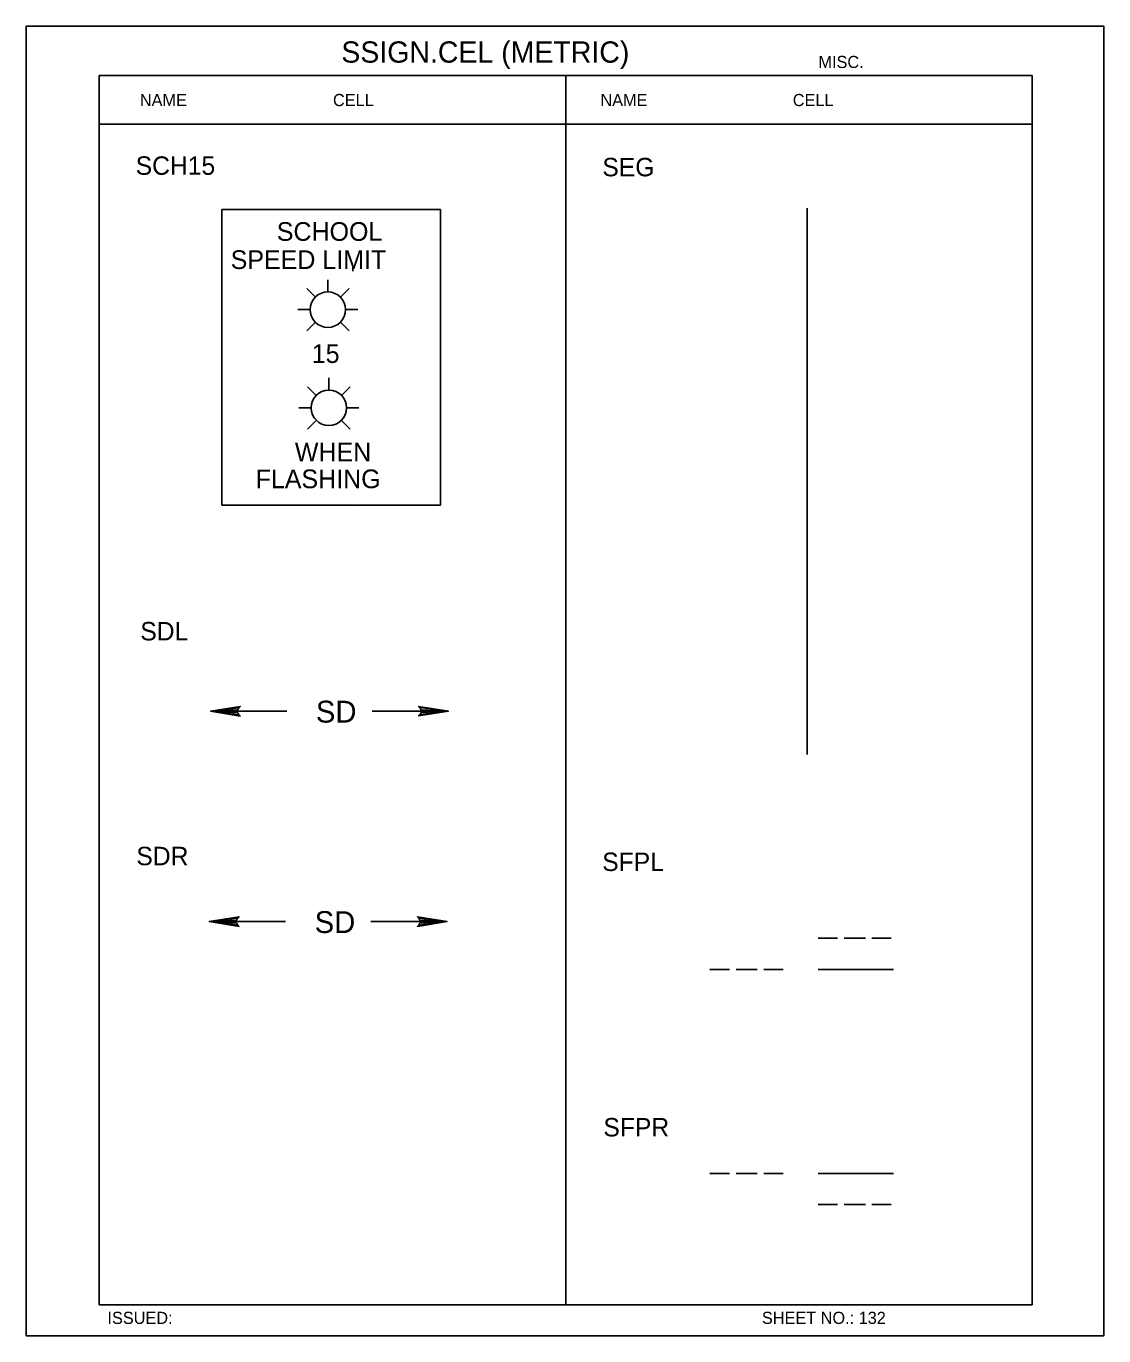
# Model space of a CAD drawing. Extents: x -12 to 6962, y -3756 to 679.
# Drawn here: x 673.1 to 848.4, y -3470.9 to -3257.8 of the extents above; entities that cross this region are included whole.
import ezdxf

# ---------------------------------------------------------------- set-up
doc = ezdxf.new("R2010")
doc.units = 0
for name, color, linetype in [('Level 1', 7, 'Continuous'), ('Level 3', 7, 'Continuous'), ('Level 60', 7, 'Continuous')]:
    doc.layers.add(name, color=color, linetype=linetype)

msp = doc.modelspace()

# ---------------------------------------------------------------- linework, layer by layer
at = {"layer": 'Level 1'}
for p, q in [((836.73, -3265.83), (684.97, -3265.83)), ((684.97, -3265.83), (684.97, -3465.83)), ((760.85, -3265.83), (760.85, -3465.83)), ((836.73, -3265.83), (836.73, -3465.83)), ((836.73, -3273.75), (684.97, -3273.75)), ((800.12, -3376.29), (800.12, -3287.39)), ((726.21, -3297.64), (726.21, -3296.98)), ((720.12, -3301.87), (718.71, -3300.47)), ((722.15, -3301.03), (722.15, -3299.04)), ((724.19, -3301.87), (725.6, -3300.47)), ((719.28, -3303.91), (717.29, -3303.91)), ((725.03, -3303.91), (727.02, -3303.91)), ((720.12, -3305.94), (718.71, -3307.35)), ((724.19, -3305.94), (725.6, -3307.35)), ((722.32, -3317.01), (722.32, -3315.02)), ((720.28, -3317.85), (718.87, -3316.44)), ((724.35, -3317.85), (725.76, -3316.44)), ((719.44, -3319.88), (717.45, -3319.88)), ((725.19, -3319.88), (727.18, -3319.88)), ((720.28, -3321.92), (718.87, -3323.33)), ((724.35, -3321.92), (725.76, -3323.33)), ((800.12, -3331.84), (800.12, -3331.84)), ((726.21, -3335.92), (726.21, -3335.92)), ((703.07, -3369.25), (715.46, -3369.25)), ((729.37, -3369.25), (741.76, -3369.25)), ((702.87, -3403.49), (715.26, -3403.49)), ((729.17, -3403.49), (741.56, -3403.49)), ((801.89, -3406.17), (805.06, -3406.17)), ((806.15, -3406.17), (809.59, -3406.17)), ((810.63, -3406.17), (813.8, -3406.17)), ((797.76, -3408.71), (797.76, -3408.71)), ((784.3, -3411.25), (787.46, -3411.25)), ((788.55, -3411.25), (792, -3411.25)), ((793.04, -3411.25), (796.21, -3411.25)), ((801.89, -3411.25), (814.16, -3411.25)), ((784.3, -3444.46), (787.46, -3444.46)), ((788.55, -3444.46), (792, -3444.46)), ((793.04, -3444.46), (796.21, -3444.46)), ((801.89, -3444.46), (814.16, -3444.46)), ((797.76, -3447), (797.76, -3447)), ((801.89, -3449.54), (805.06, -3449.54)), ((806.15, -3449.54), (809.59, -3449.54)), ((810.63, -3449.54), (813.8, -3449.54)), ((684.97, -3465.83), (836.73, -3465.83))]:
    msp.add_line(p, q, dxfattribs=at)
msp.add_lwpolyline([(704.89, -3335.73), (704.89, -3287.62), (740.47, -3287.62), (740.47, -3335.73)], close=True, dxfattribs=at)
for points in [[(707.68, -3369.83), (707.51, -3369.5), (703.07, -3369.25), (707.68, -3369.83), (707.92, -3370.03), (703.07, -3369.25), (707.51, -3369.03), (707.67, -3368.7), (703.07, -3369.25), (707.92, -3368.48), (707.67, -3368.7)], [(737.14, -3368.67), (737.32, -3369.01), (741.76, -3369.25), (737.14, -3368.67), (736.91, -3368.47), (741.76, -3369.25), (737.32, -3369.47), (737.16, -3369.8), (741.76, -3369.25), (736.91, -3370.02), (737.16, -3369.8)], [(707.49, -3404.07), (707.32, -3403.74), (702.87, -3403.49), (707.49, -3404.07), (707.72, -3404.27), (702.87, -3403.49), (707.31, -3403.27), (707.47, -3402.94), (702.87, -3403.49), (707.72, -3402.72), (707.47, -3402.94)], [(736.95, -3402.91), (737.12, -3403.25), (741.56, -3403.49), (736.95, -3402.91), (736.71, -3402.71), (741.56, -3403.49), (737.12, -3403.71), (736.96, -3404.04), (741.56, -3403.49), (736.71, -3404.26), (736.96, -3404.04)]]:
    msp.add_lwpolyline(points, dxfattribs=at)
for centre in [(722.15, -3303.91), (722.32, -3319.88)]:
    msp.add_circle(centre, 2.88, dxfattribs=at)
at = {"layer": 'Level 60'}
msp.add_lwpolyline([(673.09, -3470.88), (848.36, -3470.88), (848.36, -3257.78), (673.09, -3257.78)], close=True, dxfattribs=at)

# ---------------------------------------------------------------- texts
at = {"layer": 'Level 1'}
for s, height, p in [('SCHOOL', 3.04, (713.85, -3292.71)), ('SPEED LIMIT', 3.0402, (706.35, -3297.29)), ('15', 3.04, (719.54, -3312.58)), ('WHEN', 3.04, (716.79, -3328.59)), ('FLASHING', 3.04, (710.41, -3332.96)), ('SD', 3.556, (720.21, -3371.1)), ('SD', 3.556, (720.01, -3405.34))]:
    msp.add_text(s, height=height, dxfattribs=at).set_placement(p)
at = {"layer": 'Level 3'}
for s, height, p in [('SSIGN.CEL (METRIC)', 3.4642, (724.35, -3263.72)), ('SSIGN.CEL (METRIC)', 3.4642, (724.35, -3263.72)), ('MISC.', 1.979, (801.95, -3264.59)), ('MISC.', 1.979, (801.95, -3264.59)), ('NAME', 1.98, (691.58, -3270.79)), ('CELL', 1.98, (722.99, -3270.79)), ('NAME', 1.98, (766.49, -3270.79)), ('CELL', 1.98, (797.77, -3270.79)), ('SCH15', 3, (690.9, -3281.97)), ('SEG', 3, (766.8, -3282.21)), ('SDL', 3, (691.65, -3357.73)), ('SDR', 3, (691.01, -3394.31)), ('SFPL', 3, (766.78, -3395.25)), ('SFPR', 3, (766.97, -3438.44)), ('ISSUED:', 1.98, (686.31, -3468.95)), ('ISSUED:', 1.98, (686.31, -3468.95)), ('SHEET NO.: 132', 1.9795, (792.75, -3468.95))]:
    msp.add_text(s, height=height, dxfattribs=at).set_placement(p)

doc.saveas('drawing.dxf')
